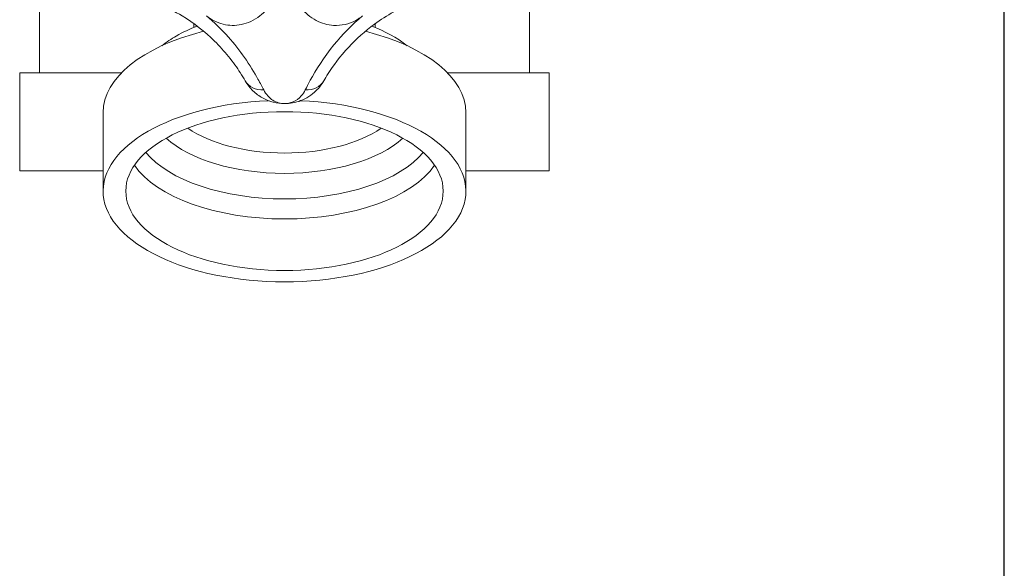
# Model space of a CAD drawing. Header units: millimetres. Extents: x -727 to 69715, y -15705 to 98123.
# Tile 308 of 316: x 66733 to 66802, y 93831 to 93869. Entities that reach past the tile are written whole.
import ezdxf

# ---------------------------------------------------------------- set-up
doc = ezdxf.new("R2010")
doc.units = ezdxf.units.MM
doc.layers.add('UT_ZARIZENI - ZDROJ TEPLA', color=3, linetype='Continuous', lineweight=35)

msp = doc.modelspace()

# ---------------------------------------------------------------- linework, layer by layer
at = {"color": 8}
msp.add_line((66802.021, 92951.885), (66802.021, 95351.885), dxfattribs=at)
at = {"layer": 'UT_ZARIZENI - ZDROJ TEPLA', "lineweight": 13}
for p, q in [((66734.475, 93870.738), (66734.475, 93865.351)), ((66768.765, 93870.738), (66768.765, 93865.351)), ((66745.27, 93868.529), (66745.27, 93868.788)), ((66757.97, 93868.529), (66757.97, 93868.788)), ((66733.078, 93865.351), (66740.203, 93865.351)), ((66733.078, 93865.351), (66733.078, 93858.493)), ((66763.036, 93865.351), (66770.162, 93865.351)), ((66770.162, 93865.351), (66770.162, 93858.493)), ((66738.92, 93857.07), (66738.92, 93862.569)), ((66764.32, 93857.07), (66764.32, 93862.569)), ((66733.078, 93858.493), (66738.92, 93858.493)), ((66764.32, 93858.493), (66770.162, 93858.493))]:
    msp.add_line(p, q, dxfattribs=at)
for centre, major_axis, ratio, start_param, end_param in [((66751.62, 93867.894), (-6.35, 0), 0.5, 6.041818, 6.060978), ((66751.62, 93867.894), (6.35, 0), 0.5, 0.222207, 0.241367), ((66751.62, 93862.569), (-12.7, 0), 0.5, 5.174364, 6.283185), ((66751.62, 93862.569), (12.7, 0), 0.5, 0, 1.108822), ((66750.241, 93865.579), (-1.378, -0.788), 0.871363, 0, 1.059823), ((66752.998, 93865.579), (1.378, -0.788), 0.871363, 5.223363, 6.283185), ((66751.62, 93857.07), (12.7, 0), 0.5, 1.658933, 7.765845), ((66751.62, 93863.9), (-8.334, 0), 0.5, 0.621542, 2.52005), ((66751.62, 93863.027), (-9.434, 0), 0.5, 0.498489, 2.643104), ((66751.62, 93861.764), (10.493, 0), 0.5, 3.530734, 5.894044), ((66751.62, 93860.674), (-11.112, 0), 0.5, 0.330311, 2.811282)]:
    msp.add_ellipse(centre, major_axis=major_axis, ratio=ratio, start_param=start_param, end_param=end_param, dxfattribs=at)
msp.add_ellipse((66751.62, 93857.07), major_axis=(-11.112, 0), ratio=0.5, dxfattribs=at)
for points, knots in [([(66746.147, 93869.344), (66746.491, 93869.059), (66746.898, 93868.852), (66747.743, 93868.647), (66748.176, 93868.64), (66749.06, 93868.82), (66749.502, 93869.026), (66750.24, 93869.597), (66750.542, 93869.941), (66751.01, 93870.73), (66751.178, 93871.166), (66751.333, 93871.921), (66751.363, 93872.223), (66751.364, 93872.52)], [-0.705136, -0.705136, -0.705136, -0.705136, -0.5765835, -0.5765835, -0.4539853, -0.4539853, -0.3172874, -0.3172874, -0.193569, -0.193569, -0.0744496, -0.0744496, 0, 0, 0, 0]), ([(66751.876, 93872.52), (66751.876, 93872.282), (66751.895, 93872.042), (66751.995, 93871.431), (66752.103, 93871.071), (66752.389, 93870.436), (66752.561, 93870.157), (66753.059, 93869.534), (66753.434, 93869.222), (66754.221, 93868.814), (66754.642, 93868.695), (66755.592, 93868.64), (66756.135, 93868.76), (66756.779, 93869.109), (66756.942, 93869.219), (66757.092, 93869.344)], [-0.705136, -0.705136, -0.705136, -0.705136, -0.6456382, -0.6456382, -0.5504418, -0.5504418, -0.4645313, -0.4645313, -0.3325447, -0.3325447, -0.2108258, -0.2108258, -0.056171, -0.056171, 0, 0, 0, 0]), ([(66734.494, 93870.743), (66734.659, 93870.788), (66734.848, 93870.836), (66735.676, 93871.021), (66736.487, 93871.151), (66738.159, 93871.21), (66738.978, 93871.167), (66740.852, 93870.873), (66741.892, 93870.574), (66743.422, 93869.912), (66743.946, 93869.639), (66745.279, 93868.828), (66746.059, 93868.213), (66747.079, 93867.215), (66747.411, 93866.847), (66748.027, 93866.087), (66748.299, 93865.7), (66748.654, 93865.148), (66748.769, 93864.956), (66748.863, 93864.792)], [0, 0, 0, 0, 0.116948, 0.116948, 0.45068, 0.45068, 0.734542, 0.734542, 1.095703, 1.095703, 1.293484, 1.293484, 1.624981, 1.624981, 1.807324, 1.807324, 2.015754, 2.015754, 2.146023, 2.146023, 2.146023, 2.146023]), ([(66754.376, 93864.792), (66754.461, 93864.939), (66754.561, 93865.108), (66755.016, 93865.825), (66755.497, 93866.49), (66756.638, 93867.714), (66757.248, 93868.262), (66758.78, 93869.379), (66759.727, 93869.903), (66761.277, 93870.516), (66761.841, 93870.695), (66763.357, 93871.063), (66764.343, 93871.18), (66765.769, 93871.196), (66766.264, 93871.17), (66767.238, 93871.068), (66767.704, 93870.987), (66768.345, 93870.848), (66768.562, 93870.793), (66768.745, 93870.743)], [0, 0, 0, 0, 0.117115, 0.117115, 0.450808, 0.450808, 0.734665, 0.734665, 1.095777, 1.095777, 1.293518, 1.293518, 1.624967, 1.624967, 1.807318, 1.807318, 2.015753, 2.015753, 2.146024, 2.146024, 2.146024, 2.146024]), ([(66750.166, 93864.146), (66750.056, 93864.368), (66749.922, 93864.626), (66749.508, 93865.366), (66749.192, 93865.885), (66748.481, 93866.897), (66748.1, 93867.385), (66747.22, 93868.377), (66746.702, 93868.885), (66746.147, 93869.344)], [-2.1460234, -2.1460234, -2.1460234, -2.1460234, -2.0157544, -2.0157544, -1.807324, -1.807324, -1.6249806, -1.6249806, -1.4189599, -1.4189599, -1.4189599, -1.4189599]), ([(66757.092, 93869.344), (66756.347, 93868.727), (66755.672, 93868.026), (66754.378, 93866.424), (66753.82, 93865.534), (66753.29, 93864.572), (66753.172, 93864.345), (66753.073, 93864.146)], [-0.727801, -0.727801, -0.727801, -0.727801, -0.4508082, -0.4508082, -0.1171148, -0.1171148, 0, 0, 0, 0]), ([(66743.019, 93867.242), (66743.346, 93867.493), (66743.688, 93867.719), (66744.506, 93868.19), (66744.991, 93868.42), (66745.495, 93868.621)], [3.7166634, 3.7166634, 3.7166634, 3.7166634, 3.8568482, 3.8568482, 4.0392519, 4.0392519, 4.0392519, 4.0392519]), ([(66748.863, 93864.792), (66749.016, 93864.523), (66749.202, 93864.289), (66749.616, 93863.887), (66749.844, 93863.721), (66750.083, 93863.588), (66750.322, 93863.456), (66750.575, 93863.357), (66751.092, 93863.225), (66751.356, 93863.192), (66751.62, 93863.192)], [0, 0, 0, 0, 0.0944356, 0.0944356, 0.1888712, 0.1888712, 0.1888712, 0.2833068, 0.2833068, 0.3777424, 0.3777424, 0.3777424, 0.3777424]), ([(66751.62, 93863.192), (66752.001, 93863.192), (66752.385, 93863.261), (66753.145, 93863.55), (66753.518, 93863.782), (66754.044, 93864.297), (66754.226, 93864.528), (66754.376, 93864.792)], [-0.0013827, -0.0013827, -0.0013827, -0.0013827, 0.1354324, 0.1354324, 0.2836954, 0.2836954, 0.3763597, 0.3763597, 0.3763597, 0.3763597]), ([(66751.62, 93863.192), (66751.48, 93863.192), (66751.34, 93863.211), (66751.067, 93863.29), (66750.933, 93863.349), (66750.807, 93863.428), (66750.681, 93863.507), (66750.56, 93863.606), (66750.343, 93863.846), (66750.246, 93863.986), (66750.166, 93864.146)], [-0.3777424, -0.3777424, -0.3777424, -0.3777424, -0.2833068, -0.2833068, -0.1888712, -0.1888712, -0.1888712, -0.0944356, -0.0944356, 0, 0, 0, 0]), ([(66753.073, 93864.146), (66752.995, 93863.989), (66752.9, 93863.851), (66752.624, 93863.544), (66752.426, 93863.405), (66752.025, 93863.233), (66751.822, 93863.192), (66751.62, 93863.192)], [-0.3763597, -0.3763597, -0.3763597, -0.3763597, -0.2836954, -0.2836954, -0.1354324, -0.1354324, 0.0013827, 0.0013827, 0.0013827, 0.0013827])]:
    msp.add_open_spline(points, degree=3, knots=knots, dxfattribs=at)
msp.add_open_spline([(66757.744, 93868.621), (66758.635, 93868.266), (66759.469, 93867.821), (66760.22, 93867.242)], degree=3, dxfattribs=at)

doc.saveas('drawing.dxf')
